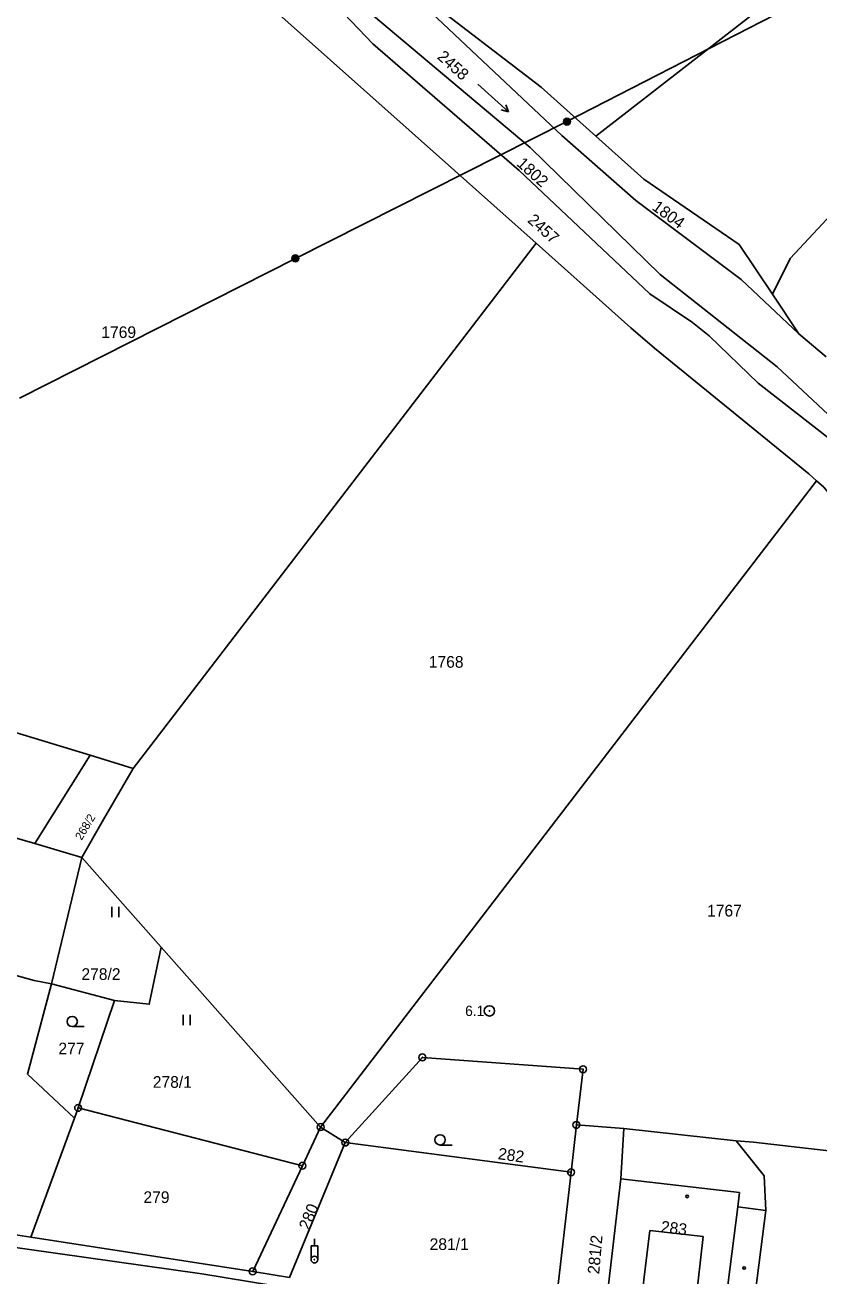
# Model space of a CAD drawing. Extents: x -504988 to -494607, y -1123820 to -1114018.
# Drawn here: x -501188.9 to -501073.4, y -1121016.1 to -1120834.1 of the extents above; entities that cross this region are included whole.
import ezdxf

# ---------------------------------------------------------------- set-up
doc = ezdxf.new("R2010")
doc.units = 0
for name, color, linetype in [('Hranice parcel', 7, 'Continuous'), ('Parcelní čísla', 7, 'Continuous'), ('Poz předměty', 7, 'Continuous'), ('Vnitřní kresba', 7, 'Continuous'), ('Značky bodu BP', 7, 'Continuous'), ('Značky budov', 7, 'Continuous'), ('Značky kultur', 7, 'Continuous')]:
    doc.layers.add(name, color=color, linetype=linetype)

msp = doc.modelspace()

# ---------------------------------------------------------------- linework, layer by layer
at = {"layer": 'Hranice parcel'}
for p, q in [((-501053.37, -1120809.34), (-501105.86, -1120850.26)), ((-501114.57, -1120865.85), (-501173.19, -1120942.26)), ((-501076.33, -1120879), (-501080.17, -1120873.27)), ((-501072.36, -1120882.36), (-501076.33, -1120879)), ((-501073.75, -1120900.39), (-501145.91, -1120994.45)), ((-501204.6, -1120932.67), (-501179.44, -1120940.35)), ((-501187.46, -1120953.21), (-501179.44, -1120940.35)), ((-501179.44, -1120940.35), (-501173.19, -1120942.26)), ((-501187.46, -1120953.21), (-501202.72, -1120948.74)), ((-501180.65, -1120955.21), (-501187.46, -1120953.21)), ((-501185.07, -1120973.63), (-501180.65, -1120955.21)), ((-501180.65, -1120955.21), (-501169.09, -1120968.27)), ((-501169.09, -1120968.27), (-501145.91, -1120994.45)), ((-501175.87, -1120976.04), (-501185.07, -1120973.63)), ((-501181.18, -1120991.66), (-501175.87, -1120976.04)), ((-501181.7, -1120993.17), (-501181.18, -1120991.66)), ((-501148.55, -1121000.07), (-501181.18, -1120991.66)), ((-501188.05, -1121010.49), (-501181.7, -1120993.17)), ((-501145.91, -1120994.45), (-501148.55, -1121000.07)), ((-501142.32, -1120996.7), (-501145.91, -1120994.45)), ((-501109.46, -1121001.03), (-501108.69, -1120994.13)), ((-501108.69, -1120994.13), (-501101.8, -1120994.64)), ((-501085.46, -1120996.43), (-501101.8, -1120994.64)), ((-501150.45, -1121016.36), (-501142.32, -1120996.7)), ((-501142.32, -1120996.7), (-501109.46, -1121001.03)), ((-501155.79, -1121015.45), (-501148.55, -1121000.07)), ((-501112.09, -1121023.57), (-501109.46, -1121001.03)), ((-501188.05, -1121010.49), (-501155.79, -1121015.45)), ((-501155.79, -1121015.45), (-501150.45, -1121016.36))]:
    msp.add_line(p, q, dxfattribs=at)
for points in [[(-501197.25, -1120765.8), (-501191.36, -1120775.48), (-501182.76, -1120784.36), (-501152.9, -1120811.26), (-501138.08, -1120824.43), (-501123.11, -1120838.57), (-501110.83, -1120850.18), (-501100.06, -1120859.64), (-501084.74, -1120871.11), (-501076.33, -1120879)], [(-501204.37, -1120769.92), (-501201.85, -1120775.87), (-501167.05, -1120811.05), (-501148.8, -1120825.79), (-501138.33, -1120836.82), (-501117.04, -1120855.26), (-501098.03, -1120873.19), (-501091.8, -1120877.35), (-501089.38, -1120879.29), (-501082.27, -1120886.18), (-501066.39, -1120898.56), (-501051.55, -1120929.97), (-501051.19, -1120935.29), (-501048.87, -1120953.86), (-501041.61, -1120973.69), (-501040.41, -1120978.52), (-501040.21, -1120982.32), (-501040.6, -1120985.9), (-501041.96, -1120990.46), (-501043.41, -1120993.34), (-501047.71, -1121000.62)], [(-501046.7, -1120951.7), (-501049.76, -1120930.89), (-501064.68, -1120897.65), (-501079.51, -1120883.82), (-501096.53, -1120870.39), (-501115.41, -1120851.92), (-501138.23, -1120832.75), (-501149.31, -1120821.85), (-501162.09, -1120810.95), (-501196.12, -1120777.08), (-501201.9, -1120768.22)], [(-501105.86, -1120850.26), (-501113.83, -1120843.12), (-501131.41, -1120829.58), (-501142, -1120818.43), (-501153.91, -1120808.77)], [(-501114.57, -1120865.85), (-501168.67, -1120817.63), (-501174.71, -1120811.84)], [(-501080.17, -1120873.27), (-501077.62, -1120868.06), (-501070.91, -1120860.89), (-501057.97, -1120850.7), (-501040.78, -1120837.21), (-501032.63, -1120831.67)], [(-501105.86, -1120850.26), (-501098.89, -1120856.5), (-501085.03, -1120866), (-501080.17, -1120873.27)], [(-501073.75, -1120900.39), (-501074.88, -1120899.38), (-501097.32, -1120881.09), (-501100.77, -1120878.15), (-501114.57, -1120865.85)], [(-501054.41, -1120999.86), (-501048.57, -1120990.29), (-501047.01, -1120986.81), (-501046.27, -1120983.17), (-501046.34, -1120979.46), (-501047.24, -1120975.75), (-501054.45, -1120956.04), (-501055.72, -1120952.28), (-501056.33, -1120948.35), (-501057.24, -1120934.72), (-501058.34, -1120929.75), (-501069.29, -1120906.5), (-501070.83, -1120903.64), (-501072.68, -1120901.34), (-501073.75, -1120900.39)], [(-501173.19, -1120942.26), (-501177.48, -1120949.7), (-501180.65, -1120955.21)], [(-501210.56, -1120966.75), (-501187.56, -1120973.12), (-501185.07, -1120973.63)], [(-501169.09, -1120968.27), (-501170.84, -1120976.59), (-501175.87, -1120976.04)], [(-501181.7, -1120993.17), (-501188.57, -1120986.77), (-501185.07, -1120973.63)], [(-501108.69, -1120994.13), (-501107.72, -1120986.04), (-501131.1, -1120984.31), (-501142.32, -1120996.7)], [(-501101.8, -1120994.64), (-501102.21, -1121001.98), (-501104.74, -1121023.67), (-501105.09, -1121024.89)], [(-501093.7, -1121026.69), (-501092.98, -1121024.99), (-501080.12, -1121026.53), (-501079.42, -1121020.65), (-501082.9, -1121020.23), (-501081.16, -1121006.61), (-501081.39, -1121001.53), (-501085.46, -1120996.43)], [(-501054.41, -1120999.86), (-501070.71, -1120998.04), (-501082.94, -1120996.67), (-501085.46, -1120996.43)], [(-501203.51, -1121007.97), (-501195.06, -1121009.42), (-501188.05, -1121010.49)]]:
    msp.add_lwpolyline(points, dxfattribs=at)
at = {"layer": 'Poz předměty'}
for p, q in [((-501076.03, -1120830.68), (-501110.07, -1120848.14)), ((-501110.07, -1120848.14), (-501149.57, -1120868.04)), ((-501149.57, -1120868.04), (-501189.7, -1120888.39)), ((-501147.3, -1121011.73), (-501146.3, -1121011.73)), ((-501147.3, -1121013.73), (-501147.3, -1121011.73)), ((-501146.8, -1121011.73), (-501146.8, -1121010.73)), ((-501146.3, -1121013.73), (-501146.3, -1121011.73))]:
    msp.add_line(p, q, dxfattribs=at)
for centre, radius in [((-501110.07, -1120848.14), 0.5), ((-501110.07, -1120848.14), 0.4), ((-501110.07, -1120848.14), 0.3), ((-501110.07, -1120848.14), 0.2), ((-501110.07, -1120848.14), 0.1), ((-501149.57, -1120868.04), 0.5), ((-501149.57, -1120868.04), 0.4), ((-501149.57, -1120868.04), 0.3), ((-501149.57, -1120868.04), 0.2), ((-501149.57, -1120868.04), 0.1), ((-501146.8, -1121013.73), 0.5), ((-501146.8, -1121013.73), 0.0303)]:
    msp.add_circle(centre, radius, dxfattribs=at)
at = {"layer": 'Vnitřní kresba'}
for p, q in [((-501102.21, -1121001.98), (-501084.95, -1121003.97)), ((-501084.95, -1121003.97), (-501085.19, -1121006.07)), ((-501085.19, -1121006.07), (-501086.95, -1121019.75)), ((-501085.19, -1121006.07), (-501081.16, -1121006.61)), ((-501204.72, -1121009.92), (-501188.61, -1121012.23)), ((-501097.99, -1121009.51), (-501099.82, -1121024.06)), ((-501090.24, -1121010.39), (-501097.99, -1121009.51)), ((-501091.59, -1121022.43), (-501090.24, -1121010.39)), ((-501188.61, -1121012.23), (-501163.19, -1121015.8)), ((-501163.19, -1121015.8), (-501139.29, -1121019.73))]:
    msp.add_line(p, q, dxfattribs=at)
at = {"layer": 'Značky bodu BP'}
for centre, radius in [((-501121.35, -1120977.54), 0.75), ((-501121.35, -1120977.54), 0.03), ((-501131.1, -1120984.31), 0.5), ((-501131.1, -1120984.31), 0.0303), ((-501107.72, -1120986.04), 0.5), ((-501107.72, -1120986.04), 0.0303), ((-501181.18, -1120991.66), 0.5), ((-501181.18, -1120991.66), 0.0303), ((-501108.69, -1120994.13), 0.5), ((-501145.91, -1120994.45), 0.5), ((-501145.91, -1120994.45), 0.0303), ((-501108.69, -1120994.13), 0.0303), ((-501142.32, -1120996.7), 0.5), ((-501142.32, -1120996.7), 0.0303), ((-501148.55, -1121000.07), 0.5), ((-501148.55, -1121000.07), 0.0303), ((-501109.46, -1121001.03), 0.5), ((-501109.46, -1121001.03), 0.0303), ((-501155.79, -1121015.45), 0.5), ((-501155.79, -1121015.45), 0.0303)]:
    msp.add_circle(centre, radius, dxfattribs=at)
at = {"layer": 'Značky budov'}
for centre in [(-501092.58, -1121004.55), (-501084.29, -1121014.94)]:
    msp.add_circle(centre, 0.175, dxfattribs=at)
at = {"layer": 'Značky kultur'}
for p, q in [((-501123.05, -1120842.69), (-501118.59, -1120846.71)), ((-501118.59, -1120846.71), (-501118.98, -1120845.68)), ((-501118.59, -1120846.71), (-501119.66, -1120846.42)), ((-501176.27, -1120963.9), (-501176.27, -1120962.4)), ((-501175.27, -1120963.9), (-501175.27, -1120962.4)), ((-501165.89, -1120979.6), (-501165.89, -1120978.1)), ((-501164.89, -1120979.6), (-501164.89, -1120978.1)), ((-501182.04, -1120979.84), (-501180.29, -1120979.84)), ((-501128.53, -1120997.07), (-501126.78, -1120997.07))]:
    msp.add_line(p, q, dxfattribs=at)
for centre in [(-501182.04, -1120979.09), (-501128.53, -1120996.32)]:
    msp.add_circle(centre, 0.75, dxfattribs=at)

# ---------------------------------------------------------------- texts
at = {"layer": 'Parcelní čísla'}
for s, height, rotation, p in [('2458', 1.7, 318, (-501129.06, -1120838.87)), ('1802', 1.7, 318, (-501117.5, -1120854.42)), ('1804', 1.7, 324, (-501097.82, -1120860.86)), ('2457', 1.7, 318, (-501115.93, -1120862.65)), ('268/2', 1.2, 59, (-501180.68, -1120952.8)), ('282', 1.7, 352, (-501120.18, -1120999.11)), ('280', 1.7, 68, (-501147.57, -1121009.56)), ('283', 1.7, 353, (-501096.48, -1121009.76)), ('281/2', 1.7, 85, (-501105.38, -1121015.91))]:
    msp.add_text(s, height=height, rotation=rotation, dxfattribs=at).set_placement(p)
for s, p in [('1769', (-501177.81, -1120879.63)), ('1768', (-501130.17, -1120927.61)), ('1767', (-501089.69, -1120963.81)), ('278/2', (-501180.7, -1120973.04)), ('277', (-501184.05, -1120983.87)), ('278/1', (-501170.32, -1120988.74)), ('279', (-501171.68, -1121005.5)), ('281/1', (-501130.05, -1121012.34))]:
    msp.add_text(s, height=1.7, dxfattribs=at).set_placement(p)
at = {"layer": 'Značky bodu BP'}
msp.add_text('6.1', height=1.5, dxfattribs=at).set_placement((-501124.88, -1120978.29))

doc.saveas('drawing.dxf')
